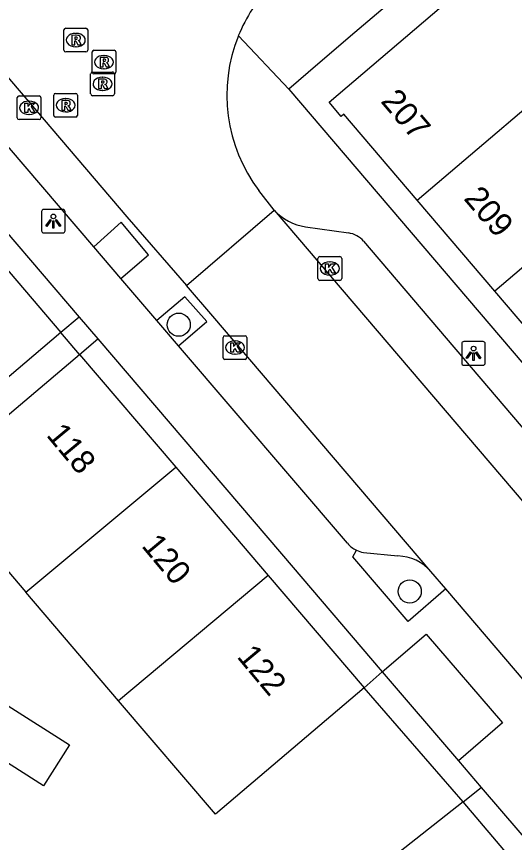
# Model space of a CAD drawing. Extents: x 160379 to 161131, y 383940 to 384849.
# Drawn here: x 160696.06 to 160717.06, y 384688.05 to 384722.91 of the extents above; entities that cross this region are included whole.
import ezdxf

# ---------------------------------------------------------------- set-up
doc = ezdxf.new("R2010")
doc.units = 0
for name, color, linetype in [('IMGEO_Boom', 7, 'Continuous'), ('IMGEO_Erf', 7, 'Continuous'), ('IMGEO_Hek', 7, 'Continuous'), ('IMGEO_Kolk', 7, 'Continuous'), ('IMGEO_Lichtpunt', 7, 'Continuous'), ('IMGEO_Pand', 7, 'Continuous'), ('IMGEO_Pand_nummerreeks', 7, 'Continuous'), ('IMGEO_Parkeervlak_open', 7, 'Continuous'), ('IMGEO_Rijbaan_lokaal_open', 7, 'Continuous'), ('IMGEO_Rioolput', 7, 'Continuous'), ('IMGEO_Voetpad_open', 7, 'Continuous')]:
    doc.layers.add(name, color=color, linetype=linetype)

msp = doc.modelspace()

# ---------------------------------------------------------------- linework, layer by layer
at = {"layer": 'IMGEO_Boom'}
for centre in [(160702.9, 384709.905), (160712.643, 384698.645)]:
    msp.add_circle(centre, 0.489, dxfattribs=at)
at = {"layer": 'IMGEO_Erf'}
for points in [[(160710.726, 384694.579), (160711.477, 384695.249)], [(160714.897, 384689.76), (160715.661, 384690.362)]]:
    msp.add_lwpolyline(points, dxfattribs=at)
at = {"layer": 'IMGEO_Hek'}
for points in [[(160698.715, 384708.65), (160697.932, 384709.569)], [(160714.897, 384689.76), (160710.726, 384694.579)]]:
    msp.add_lwpolyline(points, dxfattribs=at)
at = {"layer": 'IMGEO_Kolk'}
for p, q in [((160696.09, 384718.636), (160696.09, 384719.488)), ((160696.165, 384719.562), (160697.017, 384719.562)), ((160697.091, 384719.488), (160697.091, 384718.636)), ((160696.578, 384719.342), (160696.603, 384719.342)), ((160696.601, 384718.782), (160696.576, 384718.782)), ((160697.017, 384718.562), (160696.165, 384718.562)), ((160708.773, 384711.85), (160708.773, 384712.702)), ((160708.848, 384712.776), (160709.7, 384712.776)), ((160709.261, 384712.556), (160709.286, 384712.556)), ((160709.774, 384712.702), (160709.774, 384711.85)), ((160709.284, 384711.996), (160709.259, 384711.996)), ((160709.7, 384711.776), (160708.848, 384711.776)), ((160704.773, 384708.512), (160704.773, 384709.364)), ((160704.848, 384709.438), (160705.7, 384709.438)), ((160705.774, 384709.364), (160705.774, 384708.512)), ((160705.261, 384709.218), (160705.286, 384709.218)), ((160705.284, 384708.658), (160705.259, 384708.658)), ((160705.7, 384708.438), (160704.848, 384708.438))]:
    msp.add_line(p, q, dxfattribs=at)
for points in [[(160696.09, 384718.636), (160696.09, 384719.488)], [(160696.165, 384719.562), (160697.017, 384719.562)], [(160697.091, 384719.488), (160697.091, 384718.636)], [(160696.411, 384719.262), (160696.534, 384719.262), (160696.534, 384719.111), (160696.664, 384719.262), (160696.828, 384719.262), (160696.682, 384719.111), (160696.835, 384718.862), (160696.683, 384718.862), (160696.598, 384719.026), (160696.534, 384718.959), (160696.534, 384718.862), (160696.411, 384718.862), (160696.411, 384719.262)], [(160697.017, 384718.562), (160696.165, 384718.562)], [(160708.773, 384711.85), (160708.773, 384712.702)], [(160708.848, 384712.776), (160709.7, 384712.776)], [(160709.774, 384712.702), (160709.774, 384711.85)], [(160709.094, 384712.476), (160709.217, 384712.476), (160709.217, 384712.325), (160709.347, 384712.476), (160709.511, 384712.476), (160709.365, 384712.325), (160709.518, 384712.076), (160709.366, 384712.076), (160709.281, 384712.24), (160709.217, 384712.173), (160709.217, 384712.076), (160709.094, 384712.076), (160709.094, 384712.476)], [(160709.7, 384711.776), (160708.848, 384711.776)], [(160704.773, 384708.512), (160704.773, 384709.364)], [(160704.848, 384709.438), (160705.7, 384709.438)], [(160705.774, 384709.364), (160705.774, 384708.512)], [(160705.094, 384709.138), (160705.217, 384709.138), (160705.217, 384708.987), (160705.347, 384709.138), (160705.511, 384709.138), (160705.365, 384708.987), (160705.518, 384708.738), (160705.366, 384708.738), (160705.281, 384708.902), (160705.217, 384708.835), (160705.217, 384708.738), (160705.094, 384708.738), (160705.094, 384709.138)], [(160705.7, 384708.438), (160704.848, 384708.438)]]:
    msp.add_lwpolyline(points, dxfattribs=at)
for centre, start, end in [((160696.167, 384719.486), 91.552, 178.448), ((160696.167, 384719.486), 91.552, 178.448), ((160697.015, 384719.486), 1.552, 88.448), ((160697.015, 384719.486), 1.552, 88.448), ((160696.167, 384718.638), 181.552, 268.448), ((160696.167, 384718.638), 181.552, 268.448), ((160697.015, 384718.638), 271.552, 358.448), ((160697.015, 384718.638), 271.552, 358.448), ((160708.85, 384712.7), 91.552, 178.448), ((160708.85, 384712.7), 91.552, 178.448), ((160709.698, 384712.7), 1.552, 88.448), ((160709.698, 384712.7), 1.552, 88.448), ((160708.85, 384711.852), 181.552, 268.448), ((160708.85, 384711.852), 181.552, 268.448), ((160709.698, 384711.852), 271.552, 358.448), ((160709.698, 384711.852), 271.552, 358.448), ((160704.85, 384709.362), 91.552, 178.448), ((160704.85, 384709.362), 91.552, 178.448), ((160705.698, 384709.362), 1.552, 88.448), ((160705.698, 384709.362), 1.552, 88.448), ((160704.85, 384708.514), 181.552, 268.448), ((160704.85, 384708.514), 181.552, 268.448), ((160705.698, 384708.514), 271.552, 358.448), ((160705.698, 384708.514), 271.552, 358.448)]:
    msp.add_arc(centre, 0.0765, start, end, dxfattribs=at)
for centre, major_axis, ratio, start_param, end_param in [((160696.577, 384719.062), (-0.387, 0.002), 0.722429, 4.712389, 7.853982), ((160696.602, 384719.062), (-0.39, 0.002), 0.717154, 1.570796, 4.712389), ((160709.26, 384712.276), (-0.387, 0.002), 0.722429, 4.712389, 7.853982), ((160709.285, 384712.276), (-0.39, 0.002), 0.717154, 1.570796, 4.712389), ((160705.26, 384708.938), (-0.387, 0.002), 0.722429, 4.712389, 7.853982), ((160705.285, 384708.938), (-0.39, 0.002), 0.717154, 1.570796, 4.712389)]:
    msp.add_ellipse(centre, major_axis=major_axis, ratio=ratio, start_param=start_param, end_param=end_param, dxfattribs=at)
at = {"layer": 'IMGEO_Lichtpunt'}
for p, q in [((160697.114, 384714.678), (160697.114, 384713.871)), ((160697.114, 384714.678), (160697.114, 384713.871)), ((160698.016, 384714.773), (160697.208, 384714.773)), ((160698.016, 384714.773), (160697.208, 384714.773)), ((160698.11, 384713.871), (160698.11, 384714.678)), ((160698.11, 384713.871), (160698.11, 384714.678)), ((160697.208, 384713.777), (160698.016, 384713.777)), ((160697.208, 384713.777), (160698.016, 384713.777)), ((160714.835, 384709.097), (160714.835, 384708.29)), ((160714.835, 384709.097), (160714.835, 384708.29)), ((160715.737, 384709.192), (160714.929, 384709.192)), ((160715.737, 384709.192), (160714.929, 384709.192)), ((160715.831, 384708.29), (160715.831, 384709.097)), ((160715.831, 384708.29), (160715.831, 384709.097)), ((160714.929, 384708.196), (160715.737, 384708.196)), ((160714.929, 384708.196), (160715.737, 384708.196))]:
    msp.add_line(p, q, dxfattribs=at)
for points in [[(160697.488, 384714.342), (160697.527, 384714.314), (160697.339, 384714.052), (160697.301, 384714.079), (160697.488, 384714.342)], [(160697.59, 384714.294), (160697.637, 384714.294), (160697.637, 384713.972), (160697.59, 384713.972), (160697.59, 384714.294)], [(160697.7, 384714.314), (160697.738, 384714.341), (160697.925, 384714.079), (160697.886, 384714.051), (160697.7, 384714.314)], [(160715.209, 384708.761), (160715.248, 384708.733), (160715.06, 384708.471), (160715.022, 384708.498), (160715.209, 384708.761)], [(160715.311, 384708.713), (160715.358, 384708.713), (160715.358, 384708.391), (160715.311, 384708.391), (160715.311, 384708.713)], [(160715.421, 384708.733), (160715.459, 384708.76), (160715.646, 384708.498), (160715.607, 384708.47), (160715.421, 384708.733)]]:
    msp.add_lwpolyline(points, dxfattribs=at)
for centre in [(160697.613, 384714.476), (160715.334, 384708.895)]:
    msp.add_circle(centre, 0.0994, dxfattribs=at)
for centre, start, end in [((160697.208, 384714.678), 90, 180), ((160697.208, 384714.678), 90, 180), ((160698.016, 384714.678), 0, 90), ((160698.016, 384714.678), 0, 90), ((160697.208, 384713.871), 180, 270), ((160697.208, 384713.871), 180, 270), ((160698.016, 384713.871), 270, 0), ((160698.016, 384713.871), 270, 360), ((160714.929, 384709.097), 90, 180), ((160714.929, 384709.097), 90, 180), ((160715.737, 384709.097), 0, 90), ((160715.737, 384709.097), 0, 90), ((160714.929, 384708.29), 180, 270), ((160714.929, 384708.29), 180, 270), ((160715.737, 384708.29), 270, 0), ((160715.737, 384708.29), 270, 360)]:
    msp.add_arc(centre, 0.0946, start, end, dxfattribs=at)
at = {"layer": 'IMGEO_Pand'}
for points in [[(160712.963, 384715.16), (160709.869, 384718.788), (160709.756, 384718.687), (160709.239, 384719.292), (160719, 384727.623)], [(160712.963, 384715.16), (160720.367, 384721.47), (160722.654, 384723.419)], [(160723.639, 384717.629), (160716.236, 384711.321)], [(160716.236, 384711.321), (160712.963, 384715.16)], [(160693.876, 384714.322), (160697.932, 384709.569)], [(160719.51, 384707.481), (160716.236, 384711.321)], [(160697.932, 384709.569), (160691.654, 384704.238)], [(160692.429, 384703.328), (160698.716, 384708.651)], [(160698.716, 384708.651), (160702.777, 384703.891)], [(160696.447, 384698.62), (160702.777, 384703.891)], [(160702.777, 384703.891), (160706.678, 384699.321)], [(160692.429, 384703.328), (160696.447, 384698.62)], [(160706.678, 384699.321), (160700.364, 384694.029)], [(160706.678, 384699.321), (160710.726, 384694.579)], [(160700.364, 384694.029), (160696.447, 384698.62)], [(160710.726, 384694.579), (160704.451, 384689.24), (160700.364, 384694.029)], [(160695.706, 384693.811), (160698.29, 384692.17), (160697.191, 384690.44), (160694.607, 384692.08), (160695.706, 384693.811)], [(160714.897, 384689.76), (160711.438, 384687.036), (160705.146, 384682.079), (160711.642, 384674.531), (160707.707, 384671.53), (160707.57, 384671.689), (160699.772, 384676.558), (160696.04, 384678.888), (160695.897, 384678.977)], [(160728.08, 384674.302), (160724.369, 384678.623), (160719.66, 384684.14), (160714.897, 384689.76)]]:
    msp.add_lwpolyline(points, dxfattribs=at)
at = {"layer": 'IMGEO_Parkeervlak_open'}
for points in [[(160700.461, 384711.859), (160701.626, 384712.852), (160700.466, 384714.23), (160699.327, 384713.189)], [(160702.885, 384709.017), (160704.083, 384710.044), (160703.152, 384711.077), (160701.98, 384710.078)], [(160710.691, 384700.283), (160712.149, 384700.144)]]:
    msp.add_lwpolyline(points, dxfattribs=at)
for centre, radius, start, end in [((160710.929, 384701.45), 1.191, 243.5059, 258.455), ((160712.079, 384698.197), 1.948, 41.5352, 87.9393)]:
    msp.add_arc(centre, radius, start, end, dxfattribs=at)
at = {"layer": 'IMGEO_Rijbaan_lokaal_open'}
for points in [[(160690.878, 384725.994), (160700.718, 384714.46), (160703.228, 384711.556)], [(160706.933, 384714.742), (160706.28, 384715.565)], [(160703.228, 384711.556), (160706.933, 384714.742)], [(160706.933, 384714.742), (160734.71, 384682.17)], [(160713.537, 384699.489), (160704.342, 384710.266), (160703.228, 384711.556)], [(160714.165, 384698.759), (160713.537, 384699.489)], [(160718.738, 384693.398), (160714.165, 384698.759)]]:
    msp.add_lwpolyline(points, dxfattribs=at)
for centre, radius, start, end in [((160711.619, 384719.595), 6.689, 136.058, 158.0562), ((160711.625, 384719.595), 6.694, 158.0747, 217.0169)]:
    msp.add_arc(centre, radius, start, end, dxfattribs=at)
at = {"layer": 'IMGEO_Rioolput'}
for p, q in [((160698.059, 384721.494), (160698.059, 384722.346)), ((160698.134, 384722.42), (160698.986, 384722.42)), ((160699.06, 384722.346), (160699.06, 384721.494)), ((160698.547, 384722.2), (160698.572, 384722.2)), ((160698.57, 384721.64), (160698.545, 384721.64)), ((160698.986, 384721.42), (160698.134, 384721.42)), ((160699.248, 384720.564), (160699.248, 384721.416)), ((160699.323, 384721.49), (160700.175, 384721.49)), ((160699.736, 384721.27), (160699.761, 384721.27)), ((160700.249, 384721.416), (160700.249, 384720.564)), ((160699.261, 384720.571), (160700.113, 384720.571)), ((160699.759, 384720.71), (160699.734, 384720.71)), ((160699.186, 384719.645), (160699.186, 384720.497)), ((160700.175, 384720.49), (160699.323, 384720.49)), ((160699.674, 384720.351), (160699.699, 384720.351)), ((160700.187, 384720.497), (160700.187, 384719.645)), ((160697.63, 384718.741), (160697.63, 384719.593)), ((160697.705, 384719.667), (160698.557, 384719.667)), ((160698.631, 384719.593), (160698.631, 384718.741)), ((160700.113, 384719.571), (160699.261, 384719.571)), ((160699.697, 384719.791), (160699.672, 384719.791)), ((160698.118, 384719.447), (160698.143, 384719.447)), ((160698.141, 384718.887), (160698.116, 384718.887)), ((160698.557, 384718.667), (160697.705, 384718.667))]:
    msp.add_line(p, q, dxfattribs=at)
for points in [[(160698.059, 384721.494), (160698.059, 384722.346)], [(160698.134, 384722.42), (160698.986, 384722.42)], [(160699.06, 384722.346), (160699.06, 384721.494)], [(160698.648, 384722.118), (160698.396, 384722.12), (160698.396, 384721.72)], [(160698.574, 384722.039), (160698.52, 384722.039), (160698.52, 384721.958)], [(160698.52, 384721.958), (160698.572, 384721.958)], [(160698.396, 384721.72), (160698.52, 384721.72), (160698.52, 384721.882), (160698.531, 384721.882)], [(160698.578, 384721.853), (160698.649, 384721.72), (160698.789, 384721.72), (160698.724, 384721.846)], [(160698.986, 384721.42), (160698.134, 384721.42)], [(160699.248, 384720.564), (160699.248, 384721.416)], [(160699.323, 384721.49), (160700.175, 384721.49)], [(160700.249, 384721.416), (160700.249, 384720.564)], [(160699.837, 384721.188), (160699.585, 384721.19), (160699.585, 384720.79)], [(160699.585, 384720.79), (160699.709, 384720.79), (160699.709, 384720.952), (160699.72, 384720.952)], [(160699.763, 384721.109), (160699.709, 384721.109), (160699.709, 384721.028)], [(160699.709, 384721.028), (160699.761, 384721.028)], [(160699.767, 384720.923), (160699.838, 384720.79), (160699.978, 384720.79), (160699.913, 384720.916)], [(160699.261, 384720.571), (160700.113, 384720.571)], [(160699.186, 384719.645), (160699.186, 384720.497)], [(160700.175, 384720.49), (160699.323, 384720.49)], [(160699.775, 384720.269), (160699.523, 384720.271), (160699.523, 384719.871)], [(160699.701, 384720.19), (160699.647, 384720.19), (160699.647, 384720.109)], [(160700.187, 384720.497), (160700.187, 384719.645)], [(160699.523, 384719.871), (160699.647, 384719.871), (160699.647, 384720.033), (160699.658, 384720.033)], [(160699.647, 384720.109), (160699.699, 384720.109)], [(160699.705, 384720.004), (160699.776, 384719.871), (160699.916, 384719.871), (160699.851, 384719.997)], [(160697.63, 384718.741), (160697.63, 384719.593)], [(160697.705, 384719.667), (160698.557, 384719.667)], [(160698.631, 384719.593), (160698.631, 384718.741)], [(160700.113, 384719.571), (160699.261, 384719.571)], [(160698.219, 384719.365), (160697.967, 384719.367), (160697.967, 384718.967)], [(160697.967, 384718.967), (160698.091, 384718.967), (160698.091, 384719.129), (160698.102, 384719.129)], [(160698.145, 384719.286), (160698.091, 384719.286), (160698.091, 384719.205)], [(160698.091, 384719.205), (160698.143, 384719.205)], [(160698.149, 384719.1), (160698.22, 384718.967), (160698.36, 384718.967), (160698.295, 384719.093)], [(160698.557, 384718.667), (160697.705, 384718.667)]]:
    msp.add_lwpolyline(points, dxfattribs=at)
for centre, radius, start, end in [((160698.136, 384722.344), 0.0765, 91.552, 178.448), ((160698.136, 384722.344), 0.0765, 91.552, 178.448), ((160698.984, 384722.344), 0.0765, 1.552, 88.448), ((160698.984, 384722.344), 0.0765, 1.552, 88.448), ((160698.556, 384722.147), 0.19, 274.7715, 282.9687), ((160698.58, 384721.943), 0.0964, 77.0061, 93.1865), ((160698.594, 384722), 0.0378, 276.6634, 79.6772), ((160698.647, 384722.008), 0.109, 350.3612, 89.416), ((160698.645, 384722.008), 0.112, 277.5842, 350.9817), ((160698.53, 384721.829), 0.0533, 26.0293, 88.6989), ((160698.629, 384721.793), 0.108, 29.5134, 73.7905), ((160698.136, 384721.496), 0.0765, 181.552, 268.448), ((160698.136, 384721.496), 0.0765, 181.552, 268.448), ((160698.984, 384721.496), 0.0765, 271.552, 358.448), ((160698.984, 384721.496), 0.0765, 271.552, 358.448), ((160699.325, 384721.414), 0.0765, 91.552, 178.448), ((160699.325, 384721.414), 0.0765, 91.552, 178.448), ((160700.173, 384721.414), 0.0765, 1.552, 88.448), ((160700.173, 384721.414), 0.0765, 1.552, 88.448), ((160699.719, 384720.899), 0.0533, 26.0293, 88.6989), ((160699.745, 384721.217), 0.19, 274.7715, 282.9687), ((160699.769, 384721.013), 0.0964, 77.0061, 93.1865), ((160699.783, 384721.07), 0.0378, 276.6634, 79.6772), ((160699.836, 384721.078), 0.109, 350.3612, 89.416), ((160699.834, 384721.078), 0.112, 277.5842, 350.9817), ((160699.818, 384720.863), 0.108, 29.5134, 73.7905), ((160699.263, 384720.495), 0.0765, 91.552, 178.448), ((160699.263, 384720.495), 0.0765, 91.552, 178.448), ((160699.325, 384720.566), 0.0765, 181.552, 268.448), ((160699.325, 384720.566), 0.0765, 181.552, 268.448), ((160700.111, 384720.495), 0.0765, 1.552, 88.448), ((160700.111, 384720.495), 0.0765, 1.552, 88.448), ((160700.173, 384720.566), 0.0765, 271.552, 358.448), ((160700.173, 384720.566), 0.0765, 271.552, 358.448), ((160699.707, 384720.094), 0.0964, 77.0061, 93.1865), ((160699.721, 384720.151), 0.0378, 276.6634, 79.6772), ((160699.774, 384720.159), 0.109, 350.3612, 89.416), ((160699.657, 384719.98), 0.0533, 26.0293, 88.6989), ((160699.683, 384720.298), 0.19, 274.7715, 282.9687), ((160699.772, 384720.159), 0.112, 277.5842, 350.9817), ((160699.756, 384719.944), 0.108, 29.5134, 73.7905), ((160697.707, 384719.591), 0.0765, 91.552, 178.448), ((160697.707, 384719.591), 0.0765, 91.552, 178.448), ((160698.555, 384719.591), 0.0765, 1.552, 88.448), ((160698.555, 384719.591), 0.0765, 1.552, 88.448), ((160699.263, 384719.647), 0.0765, 181.552, 268.448), ((160699.263, 384719.647), 0.0765, 181.552, 268.448), ((160700.111, 384719.647), 0.0765, 271.552, 358.448), ((160700.111, 384719.647), 0.0765, 271.552, 358.448), ((160698.101, 384719.076), 0.0533, 26.0293, 88.6989), ((160698.127, 384719.394), 0.19, 274.7715, 282.9687), ((160698.151, 384719.19), 0.0964, 77.0061, 93.1865), ((160698.165, 384719.247), 0.0378, 276.6634, 79.6772), ((160698.218, 384719.255), 0.109, 350.3612, 89.416), ((160698.216, 384719.255), 0.112, 277.5842, 350.9817), ((160698.2, 384719.04), 0.108, 29.5134, 73.7905), ((160697.707, 384718.743), 0.0765, 181.552, 268.448), ((160697.707, 384718.743), 0.0765, 181.552, 268.448), ((160698.555, 384718.743), 0.0765, 271.552, 358.448), ((160698.555, 384718.743), 0.0765, 271.552, 358.448)]:
    msp.add_arc(centre, radius, start, end, dxfattribs=at)
for centre, major_axis, ratio, start_param, end_param in [((160698.546, 384721.92), (-0.387, 0.002), 0.722429, 4.712389, 7.853982), ((160698.571, 384721.92), (-0.39, 0.002), 0.717154, 1.570796, 4.712389), ((160699.735, 384720.99), (-0.387, 0.002), 0.722429, 4.712389, 7.853982), ((160699.76, 384720.99), (-0.39, 0.002), 0.717154, 1.570796, 4.712389), ((160699.673, 384720.071), (-0.387, 0.002), 0.722429, 4.712389, 7.853982), ((160699.698, 384720.071), (-0.39, 0.002), 0.717154, 1.570796, 4.712389), ((160698.117, 384719.167), (-0.387, 0.002), 0.722429, 4.712389, 7.853982), ((160698.142, 384719.167), (-0.39, 0.002), 0.717154, 1.570796, 4.712389)]:
    msp.add_ellipse(centre, major_axis=major_axis, ratio=ratio, start_param=start_param, end_param=end_param, dxfattribs=at)
at = {"layer": 'IMGEO_Voetpad_open'}
for points in [[(160729.878, 384736.884), (160729.01, 384738.039), (160724.996, 384734.726), (160721.238, 384731.526), (160717.571, 384728.403), (160713.903, 384725.28), (160710.143, 384722.078), (160708.357, 384720.551), (160707.54, 384719.853)], [(160659.401, 384736.695), (160660.68, 384736.328), (160681.516, 384730.356), (160698.7, 384710.221)], [(160699.327, 384713.189), (160691.356, 384722.486)], [(160705.415, 384722.095), (160707.54, 384719.853)], [(160707.54, 384719.853), (160738.184, 384683.931), (160738.675, 384683.373)], [(160708.251, 384714.039), (160710.057, 384713.779)], [(160700.461, 384711.859), (160699.327, 384713.189)], [(160710.697, 384713.43), (160734.133, 384685.905)], [(160701.98, 384710.078), (160700.461, 384711.859)], [(160698.7, 384710.221), (160697.932, 384709.569)], [(160698.7, 384710.221), (160699.485, 384709.302)], [(160702.885, 384709.017), (160701.98, 384710.078)], [(160698.716, 384708.651), (160699.485, 384709.302)], [(160699.485, 384709.302), (160707.229, 384700.227), (160711.477, 384695.249)], [(160710.013, 384700.676), (160702.885, 384709.017)], [(160714.165, 384698.759), (160712.576, 384697.375), (160710.249, 384700.108), (160710.398, 384700.384)], [(160711.477, 384695.249), (160713.339, 384696.836), (160716.553, 384693.099), (160714.695, 384691.488)], [(160711.477, 384695.249), (160714.695, 384691.488)], [(160714.695, 384691.488), (160715.661, 384690.362)], [(160715.661, 384690.362), (160728.866, 384674.975)]]:
    msp.add_lwpolyline(points, dxfattribs=at)
for centre, radius, start, end in [((160708.527, 384716.144), 2.123, 221.3236, 262.5269), ((160709.88, 384712.694), 1.099, 42.0332, 80.7584), ((160710.936, 384701.493), 1.233, 221.5226, 244.1211)]:
    msp.add_arc(centre, radius, start, end, dxfattribs=at)

# ---------------------------------------------------------------- texts
at = {"layer": 'IMGEO_Pand_nummerreeks'}
for s, rotation, p in [('207', 310.4449, (160711.387, 384719.32)), ('209', 310.4449, (160714.886, 384715.216)), ('118', 309.7745, (160697.284, 384705.231)), ('120', 309.776, (160701.3, 384700.558)), ('122', 309.776, (160705.322, 384695.878))]:
    msp.add_text(s, height=1, rotation=rotation, dxfattribs=at).set_placement(p)

doc.saveas('drawing.dxf')
